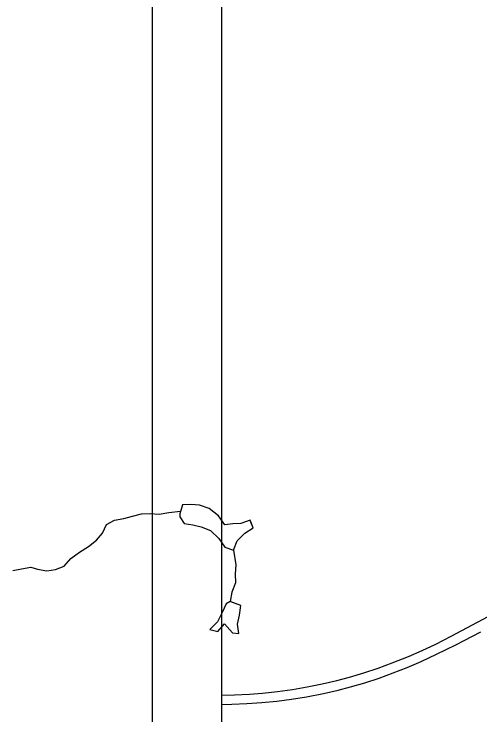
# Model space of a CAD drawing. Extents: x 0 to 34, y 0 to 22.
# Drawn here: x 7.014 to 7.687, y 4.552 to 5.565 of the extents above; entities that cross this region are included whole.
import ezdxf

# ---------------------------------------------------------------- set-up
doc = ezdxf.new("R2010")
doc.units = 0
for name, color, linetype in [('GM_X_Interstate_Route', 7, 'Continuous'), ('GM_X_Minor_Lake', 7, 'Continuous'), ('GM_X_Minor_River', 7, 'Continuous'), ('GM_X_Rail_Line', 7, 'Continuous'), ('SH_Cut_Line', 7, 'Continuous'), ('SH_Data', 7, 'Continuous')]:
    doc.layers.add(name, color=color, linetype=linetype)

msp = doc.modelspace()

# ---------------------------------------------------------------- linework, layer by layer
at = {"layer": 'GM_X_Interstate_Route'}
for points in [[(7.3135, 4.5806), (7.3136, 4.5806), (7.3323, 4.581), (7.3541, 4.5821), (7.3727, 4.5837), (7.3944, 4.5861), (7.416, 4.5891), (7.4375, 4.5927), (7.4589, 4.597), (7.4802, 4.6019), (7.4983, 4.6066), (7.5192, 4.6128), (7.5399, 4.6197), (7.5603, 4.6273), (7.5835, 4.6366), (7.6035, 4.6453), (7.6232, 4.6545), (7.6454, 4.6658), (7.7524, 4.7229)], [(7.3135, 4.5673), (7.3284, 4.5675), (7.3501, 4.5685), (7.3718, 4.57), (7.3934, 4.5722), (7.4149, 4.575), (7.4363, 4.5784), (7.4607, 4.5832), (7.4819, 4.588), (7.4999, 4.5926), (7.5207, 4.5987), (7.5413, 4.6054), (7.5617, 4.6128), (7.5819, 4.6208), (7.6018, 4.6294), (7.6243, 4.6398), (7.6522, 4.6535), (7.688, 4.6722)]]:
    msp.add_lwpolyline(points, dxfattribs=at)
at = {"layer": 'GM_X_Minor_Lake'}
for points in [[(7.3548, 4.8337), (7.3417, 4.8287), (7.3299, 4.8282), (7.3185, 4.8269), (7.3093, 4.8397), (7.2958, 4.8506), (7.2817, 4.8554), (7.2695, 4.8564), (7.2573, 4.8559), (7.2533, 4.8429)], [(7.2533, 4.8429), (7.2534, 4.8387), (7.2596, 4.8289), (7.2721, 4.8271), (7.284, 4.8242), (7.2977, 4.8187), (7.3096, 4.8071), (7.3185, 4.7946), (7.3311, 4.7902), (7.3363, 4.8039), (7.3472, 4.8151), (7.3593, 4.8228), (7.3548, 4.8337)], [(7.2533, 4.8429), (7.2534, 4.8387), (7.2596, 4.8289), (7.2721, 4.8271), (7.284, 4.8242), (7.2977, 4.8187), (7.3096, 4.8071), (7.3185, 4.7946), (7.3311, 4.7902), (7.3363, 4.8039), (7.3472, 4.8151), (7.3593, 4.8228), (7.3546, 4.8342)], [(7.3259, 4.7161), (7.3202, 4.7126), (7.3146, 4.7003), (7.3076, 4.6866), (7.2967, 4.6758), (7.3085, 4.6729), (7.3179, 4.684), (7.3294, 4.6709)], [(7.3259, 4.716), (7.3202, 4.7126), (7.3146, 4.7003), (7.3076, 4.6866), (7.2967, 4.6758), (7.3085, 4.6729), (7.3179, 4.684), (7.3294, 4.6709)], [(7.3294, 4.6709), (7.3386, 4.6698), (7.3365, 4.6835), (7.3394, 4.6964), (7.3415, 4.7101), (7.3258, 4.7161)], [(7.3294, 4.6709), (7.3386, 4.6698), (7.3365, 4.6835), (7.3394, 4.6964), (7.3415, 4.7101), (7.3259, 4.7161)]]:
    msp.add_lwpolyline(points, dxfattribs=at)
at = {"layer": 'GM_X_Minor_River'}
for points in [[(7.0123, 4.7611), (7.0245, 4.7631), (7.0381, 4.7659), (7.0477, 4.7626), (7.0614, 4.7605), (7.0739, 4.7622), (7.0864, 4.7672), (7.0958, 4.7784), (7.1086, 4.7876), (7.1215, 4.7958), (7.1332, 4.8046), (7.1418, 4.815), (7.1474, 4.8276), (7.1591, 4.8338), (7.1724, 4.8363), (7.1849, 4.8394), (7.1978, 4.8426), (7.2107, 4.8432), (7.2236, 4.8425), (7.2377, 4.8446), (7.2544, 4.8465)], [(7.331, 4.7902), (7.3344, 4.769), (7.3334, 4.756), (7.3336, 4.7431), (7.3284, 4.7298), (7.3259, 4.716)]]:
    msp.add_lwpolyline(points, dxfattribs=at)
at = {"layer": 'GM_X_Rail_Line'}
msp.add_lwpolyline([(7.3135, 6.1554), (7.3135, 3.6647), (8.8581, 3.6647)], dxfattribs=at)
at = {"layer": 'SH_Cut_Line'}
msp.add_lwpolyline([(7.3135, 10.4647), (7.3135, 3.6647), (8.8581, 3.6647)], dxfattribs=at)
at = {"layer": 'SH_Data'}
for p, q in [((7.2135, 10.5647), (7.2135, 3.5647)), ((7.3135, 10.4647), (7.3135, 3.6647))]:
    msp.add_line(p, q, dxfattribs=at)

doc.saveas('drawing.dxf')
